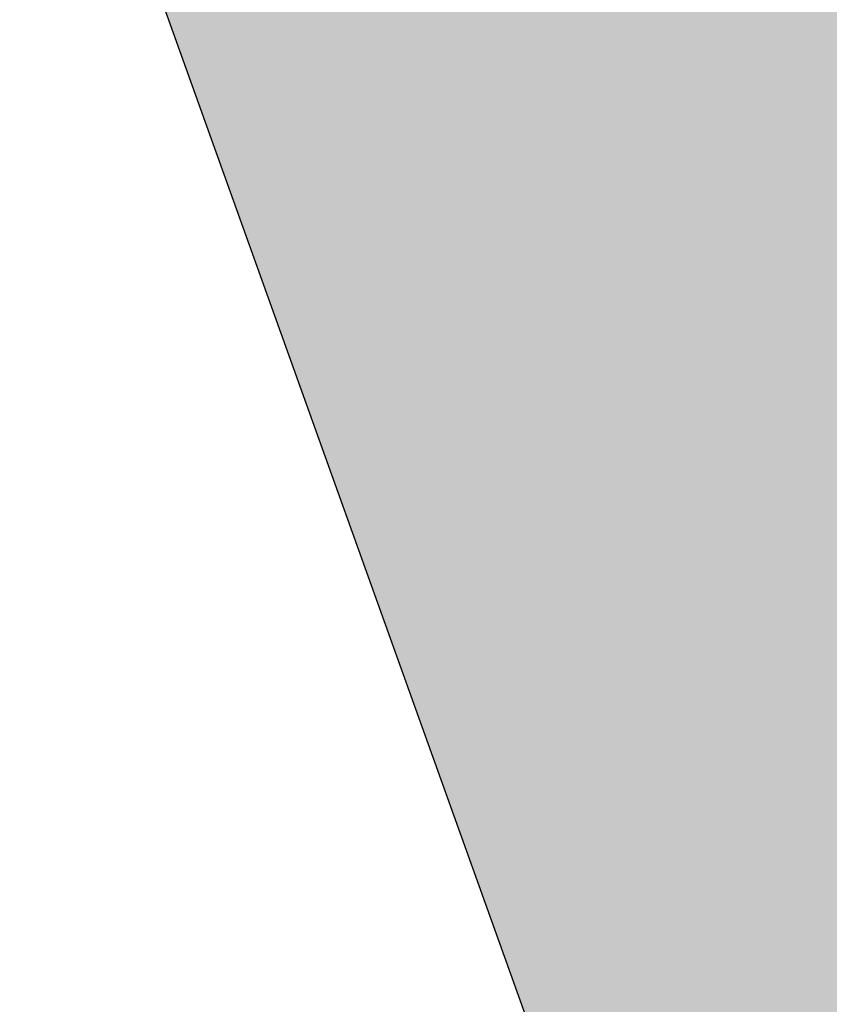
# Model space of a CAD drawing. Header units: millimetres. Extents: x -767 to 1132, y -388 to 938.
# Tile 394 of 656: x -666.37 to -658.79, y 275.3 to 284.53. Entities that reach past the tile are written whole.
import ezdxf

# ---------------------------------------------------------------- set-up
doc = ezdxf.new("R2010")
doc.units = ezdxf.units.MM
doc.header["$LTSCALE"] = 0.5
doc.layers.add('BPR-LS_COL_Grün', color=255, linetype='Continuous', lineweight=25)
doc.layers.add('LPB_-_LPB_SRF_PROM', color=255, linetype='Continuous', lineweight=13)

# ---------------------------------------------------------------- blocks, each defined once
blk = doc.blocks.new('S_Grünflächen (2D)')
at = {"layer": 'BPR-LS_COL_Grün', "linetype": 'Continuous', "lineweight": 0}
h = blk.add_hatch(color=9, dxfattribs=at)
edge = h.paths.add_edge_path()
edge.add_line((-412.1347, 27.3324), (-413.2327, 25.3584))
edge.add_line((-413.2327, 25.3584), (-413.3667, 24.9174))
edge.add_line((-413.3667, 24.9174), (-413.4237, 24.0144))
edge.add_line((-413.4237, 24.0144), (-399.5197, -15.2966))
edge.add_line((-399.5197, -15.2966), (-375.897, -80.765))
edge.add_line((-375.897, -80.765), (-347.8129, -159.082))
edge.add_line((-347.8129, -159.082), (-343.2919, -171.3824))
edge.add_line((-343.2919, -171.3824), (-328.7276, -211.5276))
edge.add_arc((-348.8523, -177.7104), 39.3524, 300.75694, 301.39746)
edge.add_arc((-333.0396, -203.6184), 9, 301.39745, 379.91753)
edge.add_line((-324.5779, -200.5524), (-349.6703, -131.3257))
edge.add_line((-349.6703, -131.3257), (-349.6729, -131.3185))
edge.add_line((-349.6729, -131.3185), (-351.776, -125.4902))
edge.add_line((-351.776, -125.4902), (-389.2291, -22.1262))
edge.add_arc((-188.9699, 50.4359), 213, 197.73354, 199.917531, ccw=False)
edge.add_arc((-1153.8355, -258.1144), 800, 17.7335399, 19.0399781)
edge.add_line((-397.6026, 2.8678), (-397.6026, 2.8678))
edge.add_arc((-364.1019, 16.9584), 36.3433, 198.91963, 202.81201, ccw=False)
edge.add_line((-398.4818, 5.1744), (-398.4818, 5.1744))
edge.add_line((-398.4818, 5.1744), (-399.8953, 9.1254))
edge.add_line((-399.8953, 9.1254), (-399.8953, 9.1254))
edge.add_arc((-470.7403, -22.1443), 77.4391, 23.815786, 34.552283)
edge.add_line((-406.9608, 21.7759), (-406.9608, 21.7759))
edge.add_line((-406.9608, 21.7759), (-406.9608, 21.7759))
edge.add_arc((-386.5079, 35.8603), 24.8333, 198.85359, 214.55228, ccw=False)
edge.add_line((-410.0088, 27.8354), (-410.0088, 27.8354))
edge.add_arc((-410.7252, 26.1193), 1.8597, 67.34346, 139.28197)
at = {"layer": 'BPR-LS_COL_Grün', "elevation": 35.7, "flags": 128}
blk.add_lwpolyline([(-413.4237, 24.0144), (-399.5197, -15.2966), (-375.897, -80.765), (-347.8129, -159.082), (-343.2919, -171.3824), (-328.7276, -211.5276, 0.002795), (-328.3508, -211.3006, 0.356674), (-324.5779, -200.5524), (-349.6703, -131.3257), (-349.6729, -131.3185), (-351.776, -125.4902), (-389.2291, -22.1262, -0.00953), (-391.8488, -14.4419, 0.0057), (-397.6026, 2.8678), (-397.6026, 2.8678, -0.016985), (-398.4818, 5.1744), (-398.4818, 5.1744), (-399.8953, 9.1254), (-399.8953, 9.1254, 0.046881), (-406.9608, 21.7759)], format="xyb", dxfattribs=at)

msp = doc.modelspace()

# ---------------------------------------------------------------- block references
at = {"layer": 'LPB_-_LPB_SRF_PROM', "color": 7}
msp.add_blockref('S_Grünflächen (2D)', (-291.5118, 372.0724, 14.1), dxfattribs=at)

doc.saveas('drawing.dxf')
